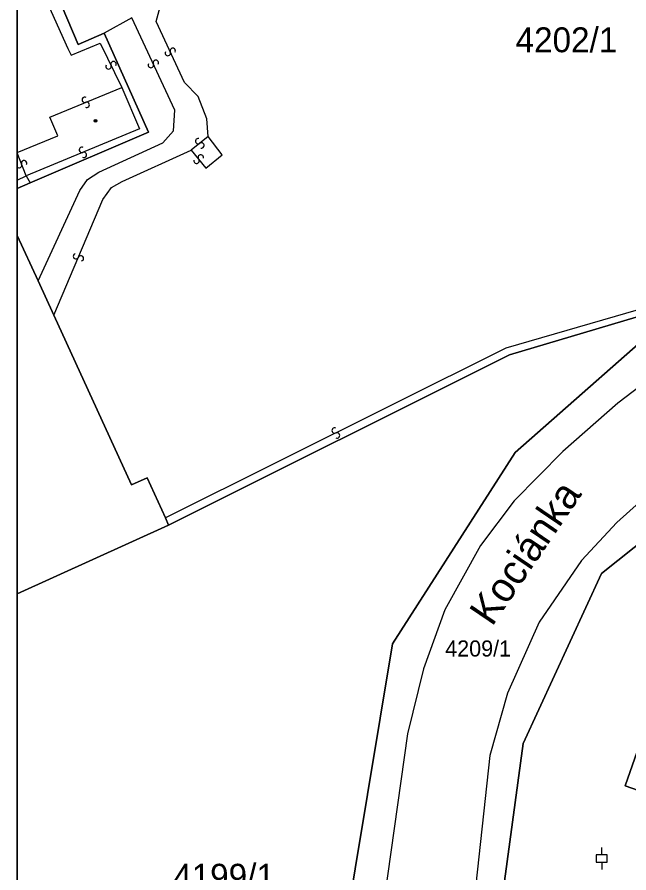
# Model space of a CAD drawing. Extents: x -598233 to -596890, y -1157848 to -1156431.
# Drawn here: x -598232.9 to -598191.1, y -1157310.3 to -1157251.8 of the extents above; entities that cross this region are included whole.
import ezdxf

# ---------------------------------------------------------------- set-up
doc = ezdxf.new("R2010")
doc.units = 0
for name, color, linetype in [('Level 1', 7, 'Continuous'), ('Level 11', 7, 'Continuous'), ('Level 13', 7, 'Continuous'), ('Level 3', 7, 'Continuous'), ('Level 4', 7, 'Continuous'), ('Level 5', 7, 'Continuous'), ('Level 60', 7, 'Continuous'), ('Vrstva 60', 7, 'Continuous'), ('zajmove_uzemi', 7, 'Continuous')]:
    doc.layers.add(name, color=color, linetype=linetype)

msp = doc.modelspace()

# ---------------------------------------------------------------- linework, layer by layer
at = {"layer": 'Level 1'}
for p, q in [((-598232, -1157263.13), (-598232.89, -1157263.537)), ((-598232.89, -1157266.73), (-598231.44, -1157269.83)), ((-598232.89, -1157291.217), (-598222.53, -1157286.53))]:
    msp.add_line(p, q, dxfattribs=at)
for points in [[(-598228.07, -1157250.35), (-598229.81, -1157251.12), (-598228.72, -1157253.69), (-598226.93, -1157252.92)], [(-598226.93, -1157252.92), (-598223.91, -1157259.67), (-598232, -1157263.13)], [(-598231.44, -1157269.83), (-598230.37, -1157272.18)], [(-598222.53, -1157286.53), (-598199.23, -1157274.88), (-598187.2, -1157271.32)], [(-598187.2, -1157271.32), (-598198.85, -1157281.57), (-598207.22, -1157294.64), (-598212.32, -1157325.37), (-598215.73, -1157332.34), (-598217.64, -1157334.5)], [(-598230.37, -1157272.18), (-598225.06, -1157283.77), (-598223.99, -1157283.29), (-598222.74, -1157286.02)], [(-598201.83, -1157327.25), (-598201.51, -1157325.8), (-598201.2, -1157322.93), (-598198.29, -1157301.45), (-598192.93, -1157289.82), (-598179.65, -1157279.26), (-598175.63, -1157277.7)], [(-598175.63, -1157277.7), (-598179.04, -1157287.46), (-598184.71, -1157285.46), (-598191.32, -1157304.34), (-598185.65, -1157306.32), (-598194.51, -1157331.62)], [(-598222.74, -1157286.02), (-598222.53, -1157286.53)]]:
    msp.add_lwpolyline(points, dxfattribs=at)
at = {"layer": 'Level 13'}
for centre, start, end in [((-598222.588, -1157254.277), 152.48757, 24.58556), ((-598222.253, -1157254.123), 332.27311, 204.86311), ((-598226.303, -1157255.032), 333.02599, 205.12399), ((-598223.403, -1157254.943), 332.21492, 204.80493), ((-598226.636, -1157255.189), 152.81154, 25.40154), ((-598223.738, -1157255.097), 152.42938, 24.52738), ((-598228.269, -1157257.469), 59.79386, 291.89185), ((-598228.131, -1157257.81), 239.5794, 112.1694), ((-598220.514, -1157260.296), 75.87827, 308.46827), ((-598228.46, -1157260.89), 59.68346, 292.27346), ((-598220.286, -1157260.585), 256.09273, 128.19072), ((-598228.321, -1157261.231), 239.89792, 111.99592), ((-598220.335, -1157261.406), 345.97615, 218.07414), ((-598232.752, -1157261.937), 221.48194, 21.27214), ((-598232.409, -1157261.802), 328.95969, 201.54969), ((-598220.624, -1157261.634), 165.76169, 38.35169), ((-598228.869, -1157268.157), 104.45483, 336.55283), ((-598228.531, -1157268.302), 284.24038, 156.83038), ((-598211.181, -1157280.065), 63.61489, 296.20489), ((-598211.019, -1157280.396), 243.82934, 115.92734)]:
    msp.add_arc(centre, 0.184, start, end, dxfattribs=at)
at = {"layer": 'Level 3'}
for p, q in [((-598232.26, -1157262.67), (-598232.89, -1157261.095)), ((-598232.89, -1157262.957), (-598232.26, -1157262.67))]:
    msp.add_line(p, q, dxfattribs=at)
for points in [[(-598164.75, -1157247.42), (-598154.45, -1157257.12), (-598174.35, -1157264.65), (-598187.13, -1157270.85), (-598199.47, -1157274.44), (-598222.74, -1157286.02)], [(-598229.05, -1157249.42), (-598228.73, -1157250.19), (-598230.72, -1157251.1), (-598230.56, -1157251.43), (-598229.42, -1157253.97), (-598229.2, -1157254.43), (-598227.2, -1157253.59), (-598225.74, -1157256.63)], [(-598219.82, -1157259.97), (-598219.93, -1157258.77), (-598220.51, -1157257.24), (-598221.44, -1157256.28), (-598223.39, -1157252.12), (-598223.05, -1157250.87)], [(-598231.44, -1157269.83), (-598228.59, -1157263.67), (-598228.08, -1157262.91), (-598227.31, -1157262.41), (-598222.93, -1157260.41), (-598222.19, -1157259.58), (-598222.1, -1157258.18), (-598225.05, -1157251.87), (-598226.93, -1157252.92)], [(-598232.89, -1157261.066), (-598230.1, -1157259.94), (-598230.66, -1157258.66), (-598225.74, -1157256.63)], [(-598225.74, -1157256.63), (-598224.52, -1157259.46), (-598232.26, -1157262.67)], [(-598220.98, -1157260.9), (-598219.99, -1157262.14), (-598218.86, -1157261.23), (-598219.82, -1157259.97)], [(-598219.82, -1157259.97), (-598220.98, -1157260.9)], [(-598230.37, -1157272.18), (-598227.03, -1157264.28), (-598226.44, -1157263.46), (-598225.71, -1157263.05), (-598220.98, -1157260.9)], [(-598157.62, -1157261.7), (-598159.55, -1157262.22), (-598165.51, -1157264.03), (-598169.94, -1157265.67), (-598174.9, -1157267.8), (-598180.05, -1157270.32), (-598184.4, -1157272.98), (-598188.1, -1157275.38), (-598191.83, -1157278.19), (-598195.58, -1157281.49), (-598198.91, -1157284.86), (-598201.22, -1157287.92), (-598203.65, -1157292.32), (-598205.11, -1157296.35), (-598206.19, -1157300.79), (-598209.14, -1157321.63), (-598210.7, -1157326.07), (-598211.71, -1157328.93), (-598214.02, -1157332.37), (-598218.17, -1157336.41), (-598220.79, -1157338.42), (-598224.43, -1157339.44), (-598227.48, -1157338.7)], [(-598232.26, -1157262.67), (-598232, -1157263.13)], [(-598164.66, -1157270.16), (-598167.92, -1157271.38), (-598171.27, -1157272.82), (-598174.77, -1157274.46), (-598178.31, -1157276.44), (-598181.72, -1157278.53), (-598185.35, -1157280.98), (-598188.78, -1157283.56), (-598191.9, -1157286.34), (-598194.3, -1157288.93), (-598197.19, -1157293.15), (-598199.36, -1157298.01), (-598200.56, -1157302.25), (-598202.71, -1157321.99), (-598203.43, -1157325.24)]]:
    msp.add_lwpolyline(points, dxfattribs=at)
at = {"layer": 'Level 5'}
for p, q in [((-598192.92, -1157309.04), (-598192.92, -1157308.541)), ((-598192.92, -1157309.54), (-598192.92, -1157310.039))]:
    msp.add_line(p, q, dxfattribs=at)
msp.add_lwpolyline([(-598193.295, -1157309.54), (-598192.545, -1157309.54), (-598192.545, -1157309.04), (-598193.295, -1157309.04)], close=True, dxfattribs=at)
for radius in [0.09, 0.0521]:
    msp.add_circle((-598227.53, -1157258.91), radius, dxfattribs=at)
at = {"layer": 'Level 60'}
for points in [[(-598212.32, -1157325.37), (-598207.22, -1157294.64), (-598198.85, -1157281.57), (-598187.2, -1157271.32), (-598152.77, -1157258.5), (-598151.97, -1157258.37), (-598153.44, -1157259.73), (-598155.3, -1157260.88), (-598157.62, -1157261.7), (-598166.5, -1157264.86), (-598164.78, -1157269.84), (-598164.66, -1157270.16), (-598164.08, -1157271.7), (-598160.03, -1157270.42), (-598156.29, -1157269.31), (-598151.74, -1157268.1), (-598147.34, -1157267.04), (-598143, -1157266.11), (-598139.52, -1157265.44), (-598135.54, -1157264.78), (-598129.83, -1157263.98), (-598124.53, -1157263.42)], [(-598106.96, -1157264.5), (-598134.32, -1157267.01), (-598149.8, -1157270.01), (-598153.64, -1157270.76), (-598163.02, -1157272.58), (-598168.93, -1157275.09), (-598175.63, -1157277.7), (-598179.65, -1157279.26), (-598192.93, -1157289.82), (-598198.29, -1157301.45), (-598201.2, -1157322.93)], [(-598201.2, -1157322.93), (-598198.29, -1157301.45), (-598192.93, -1157289.82), (-598179.65, -1157279.26), (-598175.63, -1157277.7), (-598179.04, -1157287.46), (-598184.71, -1157285.46), (-598191.32, -1157304.34), (-598185.65, -1157306.32), (-598194.51, -1157331.62)]]:
    msp.add_lwpolyline(points, dxfattribs=at)
msp.add_lwpolyline([(-598188.09, -1157330.23), (-598189.15, -1157333.03), (-598194.51, -1157331.62), (-598185.65, -1157306.32), (-598191.32, -1157304.34), (-598184.71, -1157285.46), (-598179.04, -1157287.46), (-598175.63, -1157277.7), (-598168.93, -1157275.09), (-598169.74, -1157277.53), (-598171.61, -1157282.83), (-598173.04, -1157286.93), (-598181.86, -1157312.17), (-598182.66, -1157314.45), (-598184.25, -1157319)], close=True, dxfattribs=at)
at = {"layer": 'Vrstva 60'}
for points in [[(-598232.89, -1156430.856), (-598232.89, -1157835.582), (-598232.81, -1157835.6), (-598231.24, -1157835.95), (-598223.73, -1157837.73), (-598218.75, -1157838.85), (-598190.54, -1157845.18), (-598175.89, -1157848.461), (-598170.508, -1157848.461), (-598170.38, -1157848.22), (-598166.89, -1157841.65), (-598165.3, -1157838.66), (-598164.37, -1157836.9), (-598161.86, -1157832.18), (-598161.19, -1157830.95), (-598160.05, -1157828.86), (-598157.63, -1157824.55), (-598144.71, -1157839.14), (-598136.407, -1157848.461), (-597003.664, -1157848.461)], [(-598229.81, -1157251.12), (-598228.72, -1157253.69), (-598226.93, -1157252.92), (-598223.91, -1157259.67), (-598232, -1157263.13), (-598232.89, -1157263.537), (-598232.89, -1157266.73), (-598231.44, -1157269.83), (-598230.37, -1157272.18), (-598225.06, -1157283.77), (-598223.99, -1157283.29), (-598222.74, -1157286.02), (-598222.53, -1157286.53), (-598199.23, -1157274.88), (-598187.2, -1157271.32), (-598174.15, -1157265.06), (-598153.95, -1157257.22), (-598164.22, -1157247.64)]]:
    msp.add_lwpolyline(points, dxfattribs=at)
for points in [[(-598232.89, -1157228.916), (-598232.89, -1157263.537), (-598232, -1157263.13), (-598223.91, -1157259.67), (-598226.93, -1157252.92), (-598228.72, -1157253.69), (-598229.81, -1157251.12), (-598228.07, -1157250.35), (-598229.08, -1157247.98), (-598231.22, -1157243.11), (-598226.71, -1157240.7), (-598228.02, -1157238.26), (-598226.72, -1157237.55), (-598227.37, -1157236.28), (-598228.69, -1157236.91)], [(-598232.89, -1157291.217), (-598222.53, -1157286.53), (-598222.74, -1157286.02), (-598223.99, -1157283.29), (-598225.06, -1157283.77), (-598230.37, -1157272.18), (-598231.44, -1157269.83), (-598232.89, -1157266.73)], [(-598232.89, -1157291.217), (-598232.89, -1157315.365), (-598232.7, -1157316.21), (-598228.05, -1157314.97), (-598226.36, -1157322.25), (-598230.98, -1157323.23), (-598228.66, -1157333.23), (-598227.87, -1157335.63), (-598225.25, -1157330.98), (-598220.84, -1157333.56), (-598217.64, -1157334.5), (-598215.73, -1157332.34), (-598212.32, -1157325.37), (-598207.22, -1157294.64), (-598198.85, -1157281.57), (-598187.2, -1157271.32), (-598199.23, -1157274.88), (-598222.53, -1157286.53)]]:
    msp.add_lwpolyline(points, close=True, dxfattribs=at)
at = {"layer": 'zajmove_uzemi'}
msp.add_lwpolyline([(-598232.89, -1156430.856), (-596890.462, -1156430.856), (-596890.462, -1157848.461), (-598232.89, -1157848.461)], close=True, dxfattribs=at)

# ---------------------------------------------------------------- texts
at = {"layer": 'Level 11'}
msp.add_text('Kociánka', height=2, rotation=55.84612, dxfattribs=at).set_placement((-598200.421, -1157293.506))
at = {"layer": 'Level 4'}
for s, height, p in [('4202/1', 1.7, (-598198.81, -1157254.22)), ('4209/1', 1.1, (-598203.62, -1157295.5)), ('4199/1', 1.7, (-598222.22, -1157311.36))]:
    msp.add_text(s, height=height, dxfattribs=at).set_placement(p)

doc.saveas('drawing.dxf')
